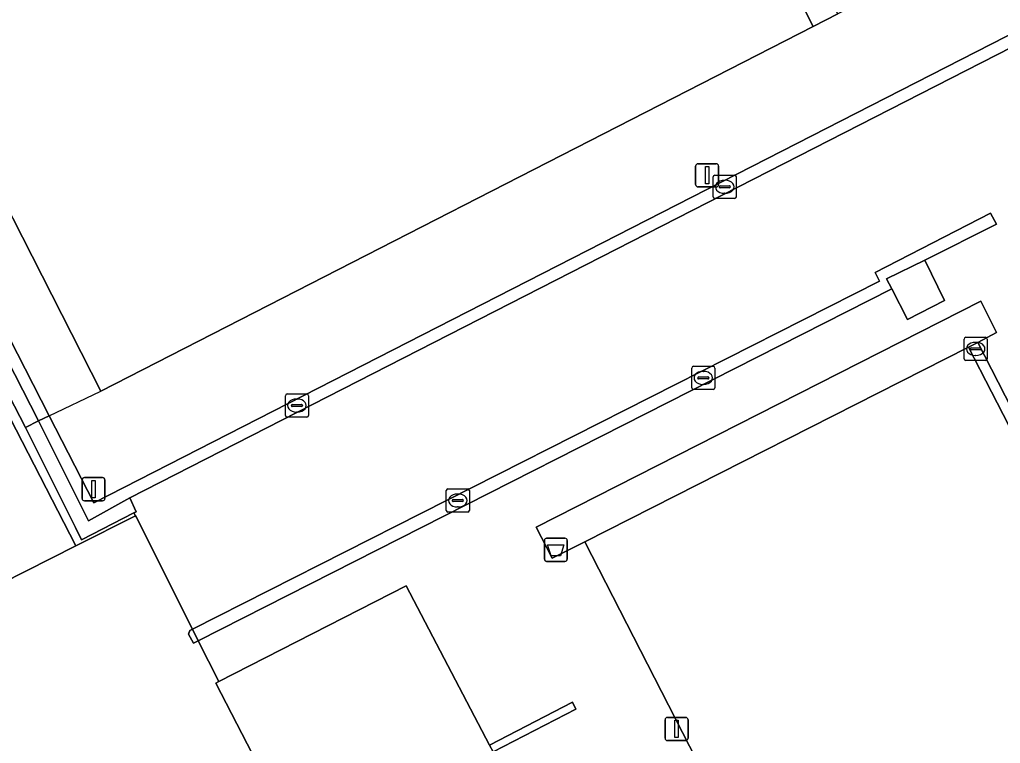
# Model space of a CAD drawing. Extents: x 158835 to 160077, y 386387 to 387778.
# Drawn here: x 159393.25 to 159435.55, y 387366.1 to 387397.32 of the extents above; entities that cross this region are included whole.
import ezdxf

# ---------------------------------------------------------------- set-up
doc = ezdxf.new("R2010")
doc.units = 0
for name, color, linetype in [('IMGEO_Afvalbak', 7, 'Continuous'), ('IMGEO_Berm_groen', 7, 'Continuous'), ('IMGEO_Groenvoorziening', 7, 'Continuous'), ('IMGEO_Haag', 7, 'Continuous'), ('IMGEO_Hek', 7, 'Continuous'), ('IMGEO_Kolk', 7, 'Continuous'), ('IMGEO_Lage_trafo', 7, 'Continuous'), ('IMGEO_Lichtmast', 7, 'Continuous'), ('IMGEO_Muur', 7, 'Continuous'), ('IMGEO_Pand', 7, 'Continuous'), ('IMGEO_Rijbaan_lokaal_open', 7, 'Continuous'), ('IMGEO_Terreindeel_open', 7, 'Continuous'), ('IMGEO_Voetpad_open', 7, 'Continuous')]:
    doc.layers.add(name, color=color, linetype=linetype)

msp = doc.modelspace()

# ---------------------------------------------------------------- linework, layer by layer
at = {"layer": 'IMGEO_Afvalbak'}
for p, q in [((159415.879, 387374.055), (159415.879, 387374.855)), ((159415.879, 387374.855), (159415.879, 387374.055)), ((159415.979, 387374.955), (159416.769, 387374.955)), ((159416.769, 387374.955), (159415.979, 387374.955)), ((159416.869, 387374.855), (159416.869, 387374.055)), ((159416.869, 387374.055), (159416.869, 387374.855)), ((159416.769, 387373.955), (159415.979, 387373.955)), ((159415.979, 387373.955), (159416.769, 387373.955))]:
    msp.add_line(p, q, dxfattribs=at)
msp.add_lwpolyline([(159416.022, 387374.669), (159416.726, 387374.669), (159416.577, 387374.199), (159416.171, 387374.199), (159416.022, 387374.669)], dxfattribs=at)
for centre, start, end in [((159415.979, 387374.855), 90, 180), ((159415.979, 387374.855), 90, 180), ((159416.769, 387374.855), 0, 90), ((159416.769, 387374.855), 360, 90), ((159415.979, 387374.055), 180, 270), ((159415.979, 387374.055), 180, 270), ((159416.769, 387374.055), 270, 0), ((159416.769, 387374.055), 270, 0)]:
    msp.add_arc(centre, 0.1, start, end, dxfattribs=at)
at = {"layer": 'IMGEO_Berm_groen'}
msp.add_lwpolyline([(159329.737, 387479.621), (159360.931, 387418.842), (159385.799, 387369.924), (159385.949, 387369.64), (159385.972, 387369.596), (159391.483, 387372.373), (159391.429, 387372.468), (159392.47, 387372.996), (159395.673, 387374.62), (159340.944, 387481.015), (159340.205, 387482.451), (159427.607, 387527.602), (159430.221, 387528.939), (159464.435, 387546.438), (159461.771, 387551.782), (159386.53, 387513.074), (159369.52, 387504.347), (159361.28, 387500), (159349.955, 387494.013), (159336.154, 387484.934), (159338.654, 387486.251), (159364.753, 387500), (159367.223, 387501.301), (159460.249, 387548.308)], dxfattribs=at)
at = {"layer": 'IMGEO_Groenvoorziening'}
for points in [[(159430.221, 387528.939), (159427.607, 387527.602), (159340.205, 387482.451), (159340.944, 387481.015), (159395.673, 387374.62), (159398.243, 387375.923), (159398.178, 387376.051), (159395.923, 387374.884), (159395.654, 387375.421), (159393.496, 387379.729), (159341.337, 387480.909), (159340.7, 387482.286), (159371.792, 387498.281), (159394.835, 387509.951), (159428.108, 387527.137), (159427.976, 387527.408), (159429.314, 387528.092), (159446.763, 387493.302), (159447.542, 387493.687), (159445.802, 387497.431), (159441.37, 387506.416), (159436.88, 387515.519), (159434.254, 387520.843), (159431.978, 387525.431)], [(159342.28, 387481.383), (159341.337, 387480.909), (159393.496, 387379.729), (159394.059, 387380.009)], [(159434.168, 387383.192), (159434.17, 387383.193), (159434.583, 387383.399), (159435.385, 387383.826), (159434.703, 387385.182), (159415.522, 387375.423), (159416.221, 387374.09), (159417.627, 387374.79)], [(159395.654, 387375.421), (159395.923, 387374.884), (159398.178, 387376.051), (159398.281, 387376.098), (159398.002, 387376.694), (159396.214, 387375.706), (159394.059, 387380.009), (159393.496, 387379.729)]]:
    msp.add_lwpolyline(points, close=True, dxfattribs=at)
at = {"layer": 'IMGEO_Haag'}
for points in [[(159431.978, 387525.431), (159430.221, 387528.939), (159427.607, 387527.602), (159340.205, 387482.451), (159340.944, 387481.015), (159395.673, 387374.62), (159398.243, 387375.923), (159398.178, 387376.051), (159395.923, 387374.884), (159395.654, 387375.421), (159393.496, 387379.729), (159341.337, 387480.909), (159340.7, 387482.286), (159371.792, 387498.281), (159394.835, 387509.951), (159428.108, 387527.137), (159427.976, 387527.408), (159429.314, 387528.092), (159446.763, 387493.302), (159447.542, 387493.687), (159445.802, 387497.431), (159441.37, 387506.416), (159436.88, 387515.519), (159434.254, 387520.843)], [(159434.168, 387383.192), (159434.17, 387383.193), (159434.583, 387383.399), (159435.385, 387383.826), (159434.703, 387385.182), (159415.522, 387375.423), (159416.221, 387374.09), (159417.627, 387374.79)]]:
    msp.add_lwpolyline(points, close=True, dxfattribs=at)
at = {"layer": 'IMGEO_Hek'}
for points in [[(159341.337, 387480.909), (159393.496, 387379.729)], [(159427.474, 387397.029), (159428.542, 387397.576)], [(159396.747, 387381.301), (159388.71, 387397.065)], [(159396.747, 387381.301), (159427.474, 387397.029)], [(159417.627, 387374.79), (159434.168, 387383.192)], [(159434.168, 387383.192), (159442.132, 387367.655)], [(159394.525, 387380.233), (159396.747, 387381.301)], [(159394.059, 387380.009), (159394.525, 387380.233)], [(159393.496, 387379.729), (159394.059, 387380.009)], [(159393.496, 387379.729), (159395.654, 387375.421)], [(159395.654, 387375.421), (159395.923, 387374.884), (159398.178, 387376.051)], [(159398.178, 387376.051), (159398.243, 387375.923), (159398.267, 387375.874)], [(159398.267, 387375.874), (159400.704, 387371.028)], [(159425.452, 387359.525), (159417.627, 387374.79)], [(159400.704, 387371.028), (159400.955, 387370.529)], [(159400.955, 387370.529), (159401.841, 387368.769)]]:
    msp.add_lwpolyline(points, dxfattribs=at)
at = {"layer": 'IMGEO_Kolk'}
for p, q in [((159423.159, 387389.683), (159423.159, 387390.535)), ((159423.234, 387390.609), (159424.086, 387390.609)), ((159423.647, 387390.389), (159423.672, 387390.389)), ((159424.16, 387390.535), (159424.16, 387389.683)), ((159423.418, 387390.103), (159423.418, 387390.115)), ((159423.856, 387390.066), (159423.458, 387390.066)), ((159423.461, 387390.152), (159423.859, 387390.152)), ((159423.902, 387390.115), (159423.902, 387390.103)), ((159424.086, 387389.609), (159423.234, 387389.609)), ((159423.67, 387389.829), (159423.645, 387389.829)), ((159433.983, 387382.693), (159433.983, 387383.545)), ((159434.058, 387383.619), (159434.91, 387383.619)), ((159434.984, 387383.545), (159434.984, 387382.693)), ((159434.242, 387383.113), (159434.242, 387383.125)), ((159434.285, 387383.162), (159434.683, 387383.162)), ((159434.471, 387383.399), (159434.496, 387383.399)), ((159434.726, 387383.125), (159434.726, 387383.113)), ((159434.68, 387383.076), (159434.282, 387383.076)), ((159434.494, 387382.839), (159434.469, 387382.839)), ((159422.235, 387381.441), (159422.235, 387382.293)), ((159422.31, 387382.367), (159423.162, 387382.367)), ((159423.236, 387382.293), (159423.236, 387381.441)), ((159434.91, 387382.619), (159434.058, 387382.619)), ((159422.494, 387381.861), (159422.494, 387381.873)), ((159422.537, 387381.91), (159422.935, 387381.91)), ((159422.723, 387382.147), (159422.748, 387382.147)), ((159422.978, 387381.873), (159422.978, 387381.861)), ((159422.932, 387381.824), (159422.534, 387381.824)), ((159422.746, 387381.587), (159422.721, 387381.587)), ((159404.708, 387380.249), (159404.708, 387381.101)), ((159404.783, 387381.175), (159405.635, 387381.175)), ((159405.709, 387381.101), (159405.709, 387380.249)), ((159423.162, 387381.367), (159422.31, 387381.367)), ((159404.967, 387380.669), (159404.967, 387380.681)), ((159405.405, 387380.632), (159405.007, 387380.632)), ((159405.01, 387380.718), (159405.408, 387380.718)), ((159405.196, 387380.955), (159405.221, 387380.955)), ((159405.451, 387380.681), (159405.451, 387380.669)), ((159405.635, 387380.175), (159404.783, 387380.175)), ((159405.219, 387380.395), (159405.194, 387380.395)), ((159411.646, 387376.154), (159411.646, 387377.006)), ((159411.721, 387377.08), (159412.573, 387377.08)), ((159412.134, 387376.86), (159412.159, 387376.86)), ((159412.647, 387377.006), (159412.647, 387376.154)), ((159411.905, 387376.574), (159411.905, 387376.586)), ((159412.343, 387376.537), (159411.945, 387376.537)), ((159411.948, 387376.623), (159412.346, 387376.623)), ((159412.389, 387376.586), (159412.389, 387376.574)), ((159412.573, 387376.08), (159411.721, 387376.08)), ((159412.157, 387376.3), (159412.132, 387376.3))]:
    msp.add_line(p, q, dxfattribs=at)
for points in [[(159423.159, 387389.683), (159423.159, 387390.535)], [(159423.234, 387390.609), (159424.086, 387390.609)], [(159424.16, 387390.535), (159424.16, 387389.683)], [(159424.086, 387389.609), (159423.234, 387389.609)], [(159433.983, 387382.693), (159433.983, 387383.545)], [(159434.058, 387383.619), (159434.91, 387383.619)], [(159434.984, 387383.545), (159434.984, 387382.693)], [(159422.235, 387381.441), (159422.235, 387382.293)], [(159422.31, 387382.367), (159423.162, 387382.367)], [(159423.236, 387382.293), (159423.236, 387381.441)], [(159434.91, 387382.619), (159434.058, 387382.619)], [(159404.708, 387380.249), (159404.708, 387381.101)], [(159404.783, 387381.175), (159405.635, 387381.175)], [(159405.709, 387381.101), (159405.709, 387380.249)], [(159423.162, 387381.367), (159422.31, 387381.367)], [(159405.635, 387380.175), (159404.783, 387380.175)], [(159411.646, 387376.154), (159411.646, 387377.006)], [(159411.721, 387377.08), (159412.573, 387377.08)], [(159412.647, 387377.006), (159412.647, 387376.154)], [(159412.573, 387376.08), (159411.721, 387376.08)]]:
    msp.add_lwpolyline(points, dxfattribs=at)
for centre, radius, start, end in [((159423.236, 387390.533), 0.0765, 91.552, 178.448), ((159423.236, 387390.533), 0.0765, 91.552, 178.448), ((159424.084, 387390.533), 0.0765, 1.552, 88.448), ((159424.084, 387390.533), 0.0765, 1.552, 88.448), ((159423.458, 387390.112), 0.0403, 85.8775, 175.7526), ((159423.455, 387390.102), 0.0366, 178.938, 274.7102), ((159423.859, 387390.109), 0.043, 264.8664, 352.4533), ((159423.863, 387390.114), 0.0386, 1.7309, 96.639), ((159423.236, 387389.685), 0.0765, 181.552, 268.448), ((159423.236, 387389.685), 0.0765, 181.552, 268.448), ((159424.084, 387389.685), 0.0765, 271.552, 358.448), ((159424.084, 387389.685), 0.0765, 271.552, 358.448), ((159434.06, 387383.543), 0.0765, 91.552, 178.448), ((159434.06, 387383.543), 0.0765, 91.552, 178.448), ((159434.908, 387383.543), 0.0765, 1.552, 88.448), ((159434.908, 387383.543), 0.0765, 1.552, 88.448), ((159434.282, 387383.122), 0.0403, 85.8775, 175.7526), ((159434.279, 387383.112), 0.0366, 178.938, 274.7102), ((159434.683, 387383.119), 0.043, 264.8664, 352.4533), ((159434.687, 387383.124), 0.0386, 1.7309, 96.639), ((159434.06, 387382.695), 0.0765, 181.552, 268.448), ((159434.06, 387382.695), 0.0765, 181.552, 268.448), ((159434.908, 387382.695), 0.0765, 271.552, 358.448), ((159434.908, 387382.695), 0.0765, 271.552, 358.448), ((159422.312, 387382.291), 0.0765, 91.552, 178.448), ((159422.312, 387382.291), 0.0765, 91.552, 178.448), ((159423.16, 387382.291), 0.0765, 1.552, 88.448), ((159423.16, 387382.291), 0.0765, 1.552, 88.448), ((159422.534, 387381.87), 0.0403, 85.8775, 175.7526), ((159422.531, 387381.86), 0.0366, 178.938, 274.7102), ((159422.935, 387381.867), 0.043, 264.8664, 352.4533), ((159422.939, 387381.872), 0.0386, 1.7309, 96.639), ((159422.312, 387381.443), 0.0765, 181.552, 268.448), ((159422.312, 387381.443), 0.0765, 181.552, 268.448), ((159423.16, 387381.443), 0.0765, 271.552, 358.448), ((159423.16, 387381.443), 0.0765, 271.552, 358.448), ((159404.785, 387381.099), 0.0765, 91.552, 178.448), ((159404.785, 387381.099), 0.0765, 91.552, 178.448), ((159405.633, 387381.099), 0.0765, 1.552, 88.448), ((159405.633, 387381.099), 0.0765, 1.552, 88.448), ((159405.007, 387380.678), 0.0403, 85.8775, 175.7526), ((159405.004, 387380.668), 0.0366, 178.938, 274.7102), ((159405.408, 387380.675), 0.043, 264.8664, 352.4533), ((159405.412, 387380.68), 0.0386, 1.7309, 96.639), ((159404.785, 387380.251), 0.0765, 181.552, 268.448), ((159404.785, 387380.251), 0.0765, 181.552, 268.448), ((159405.633, 387380.251), 0.0765, 271.552, 358.448), ((159405.633, 387380.251), 0.0765, 271.552, 358.448), ((159411.723, 387377.004), 0.0765, 91.552, 178.448), ((159411.723, 387377.004), 0.0765, 91.552, 178.448), ((159412.571, 387377.004), 0.0765, 1.552, 88.448), ((159412.571, 387377.004), 0.0765, 1.552, 88.448), ((159411.945, 387376.583), 0.0403, 85.8775, 175.7526), ((159411.942, 387376.573), 0.0366, 178.938, 274.7102), ((159412.346, 387376.58), 0.043, 264.8664, 352.4533), ((159412.35, 387376.585), 0.0386, 1.7309, 96.639), ((159411.723, 387376.156), 0.0765, 181.552, 268.448), ((159411.723, 387376.156), 0.0765, 181.552, 268.448), ((159412.571, 387376.156), 0.0765, 271.552, 358.448), ((159412.571, 387376.156), 0.0765, 271.552, 358.448)]:
    msp.add_arc(centre, radius, start, end, dxfattribs=at)
for centre, major_axis, ratio, start_param, end_param in [((159423.646, 387390.109), (-0.387, 0.002), 0.722429, 4.712389, 7.853982), ((159423.671, 387390.109), (-0.39, 0.002), 0.717154, 1.570796, 4.712389), ((159434.47, 387383.119), (-0.387, 0.002), 0.722429, 4.712389, 7.853982), ((159434.495, 387383.119), (-0.39, 0.002), 0.717154, 1.570796, 4.712389), ((159422.722, 387381.867), (-0.387, 0.002), 0.722429, 4.712389, 7.853982), ((159422.747, 387381.867), (-0.39, 0.002), 0.717154, 1.570796, 4.712389), ((159405.195, 387380.675), (-0.387, 0.002), 0.722429, 4.712389, 7.853982), ((159405.22, 387380.675), (-0.39, 0.002), 0.717154, 1.570796, 4.712389), ((159412.133, 387376.58), (-0.387, 0.002), 0.722429, 4.712389, 7.853982), ((159412.158, 387376.58), (-0.39, 0.002), 0.717154, 1.570796, 4.712389)]:
    msp.add_ellipse(centre, major_axis=major_axis, ratio=ratio, start_param=start_param, end_param=end_param, dxfattribs=at)
at = {"layer": 'IMGEO_Lage_trafo'}
msp.add_lwpolyline([(159430.642, 387386.144), (159430.862, 387385.713), (159431.538, 387384.39), (159433.145, 387385.212), (159432.293, 387386.94)], close=True, dxfattribs=at)
at = {"layer": 'IMGEO_Lichtmast'}
for p, q in [((159422.406, 387390.206), (159422.406, 387391.006)), ((159422.406, 387391.006), (159422.406, 387390.206)), ((159422.506, 387391.106), (159423.296, 387391.106)), ((159423.296, 387391.106), (159422.506, 387391.106)), ((159423.396, 387391.006), (159423.396, 387390.206)), ((159423.396, 387390.206), (159423.396, 387391.006)), ((159423.296, 387390.106), (159422.506, 387390.106)), ((159422.506, 387390.106), (159423.296, 387390.106)), ((159395.939, 387376.665), (159395.939, 387377.465)), ((159395.939, 387377.465), (159395.939, 387376.665)), ((159396.039, 387377.565), (159396.829, 387377.565)), ((159396.829, 387377.565), (159396.039, 387377.565)), ((159396.929, 387377.465), (159396.929, 387376.665)), ((159396.929, 387376.665), (159396.929, 387377.465)), ((159396.829, 387376.565), (159396.039, 387376.565)), ((159396.039, 387376.565), (159396.829, 387376.565)), ((159421.086, 387366.326), (159421.086, 387367.126)), ((159421.086, 387367.126), (159421.086, 387366.326)), ((159421.186, 387367.226), (159421.976, 387367.226)), ((159421.976, 387367.226), (159421.186, 387367.226)), ((159422.076, 387367.126), (159422.076, 387366.326)), ((159422.076, 387366.326), (159422.076, 387367.126)), ((159421.976, 387366.226), (159421.186, 387366.226)), ((159421.186, 387366.226), (159421.976, 387366.226))]:
    msp.add_line(p, q, dxfattribs=at)
for points in [[(159422.826, 387390.981), (159422.976, 387390.981), (159422.976, 387390.231), (159422.826, 387390.231), (159422.826, 387390.981)], [(159396.359, 387377.44), (159396.509, 387377.44), (159396.509, 387376.69), (159396.359, 387376.69), (159396.359, 387377.44)], [(159421.506, 387367.101), (159421.656, 387367.101), (159421.656, 387366.351), (159421.506, 387366.351), (159421.506, 387367.101)]]:
    msp.add_lwpolyline(points, dxfattribs=at)
for centre, start, end in [((159422.506, 387391.006), 90, 180), ((159422.506, 387391.006), 90, 180), ((159423.296, 387391.006), 0, 90), ((159423.296, 387391.006), 360, 90), ((159422.506, 387390.206), 180, 270), ((159422.506, 387390.206), 180, 270), ((159423.296, 387390.206), 270, 0), ((159423.296, 387390.206), 270, 0), ((159396.039, 387377.465), 90, 180), ((159396.039, 387377.465), 90, 180), ((159396.829, 387377.465), 0, 90), ((159396.829, 387377.465), 360, 90), ((159396.039, 387376.665), 180, 270), ((159396.039, 387376.665), 180, 270), ((159396.829, 387376.665), 270, 0), ((159396.829, 387376.665), 270, 0), ((159421.186, 387367.126), 90, 180), ((159421.186, 387367.126), 90, 180), ((159421.976, 387367.126), 0, 90), ((159421.976, 387367.126), 360, 90), ((159421.186, 387366.326), 180, 270), ((159421.186, 387366.326), 180, 270), ((159421.976, 387366.326), 270, 0), ((159421.976, 387366.326), 270, 0)]:
    msp.add_arc(centre, 0.1, start, end, dxfattribs=at)
at = {"layer": 'IMGEO_Muur'}
msp.add_lwpolyline([(159413.669, 387365.738), (159417.244, 387367.584), (159417.087, 387367.877), (159413.521, 387366.021)], close=True, dxfattribs=at)
at = {"layer": 'IMGEO_Pand'}
msp.add_lwpolyline([(159412.475, 387362.49), (159412.344, 387362.745), (159411.382, 387362.246), (159410.437, 387364.06), (159413.669, 387365.738), (159413.521, 387366.021), (159409.926, 387372.901), (159401.841, 387368.769), (159401.709, 387368.702), (159405.322, 387361.71), (159402.106, 387360.048), (159401.422, 387361.372), (159401.318, 387361.319), (159399.05, 387360.147), (159398.046, 387359.628), (159409.793, 387336.893), (159413.102, 387338.631), (159418.439, 387341.373), (159422.323, 387343.369), (159420.486, 387346.944), (159417.555, 387352.632)], close=True, dxfattribs=at)
at = {"layer": 'IMGEO_Rijbaan_lokaal_open'}
for points in [[(159484.583, 387420.943), (159398.002, 387376.694), (159398.281, 387376.098), (159398.178, 387376.051), (159398.243, 387375.923), (159398.267, 387375.874), (159400.704, 387371.028), (159430.331, 387386.045), (159430.154, 387386.418), (159435.13, 387388.976), (159435.378, 387388.501), (159432.293, 387386.94), (159433.145, 387385.212), (159431.538, 387384.39), (159430.862, 387385.713), (159400.955, 387370.529), (159401.841, 387368.769), (159409.926, 387372.901), (159413.521, 387366.021), (159417.087, 387367.877), (159417.244, 387367.584), (159413.669, 387365.738)], [(159425.452, 387359.525), (159417.627, 387374.79), (159416.221, 387374.09), (159415.522, 387375.423), (159434.703, 387385.182), (159435.385, 387383.826), (159434.583, 387383.399), (159452.218, 387348.975)], [(159401.709, 387368.702), (159401.841, 387368.769), (159400.955, 387370.529), (159400.747, 387370.423), (159400.533, 387370.815), (159400.585, 387370.967), (159400.704, 387371.028), (159398.267, 387375.874), (159398.243, 387375.923), (159395.673, 387374.62), (159392.47, 387372.996), (159391.429, 387372.468), (159391.483, 387372.373), (159385.972, 387369.596), (159389.328, 387363.259), (159390.825, 387360.319), (159391.358, 387360.59), (159392.706, 387364.04), (159396.036, 387365.733), (159396.761, 387364.389)], [(159398.596, 387360.989), (159399.05, 387360.147), (159401.318, 387361.319), (159401.422, 387361.372), (159402.106, 387360.048), (159405.322, 387361.71), (159401.709, 387368.702)]]:
    msp.add_lwpolyline(points, dxfattribs=at)
at = {"layer": 'IMGEO_Terreindeel_open'}
for points in [[(159410.691, 387429.846), (159379.988, 387414.148), (159387.979, 387398.473), (159388.71, 387397.065), (159396.747, 387381.301), (159427.474, 387397.029)], [(159434.17, 387383.193), (159434.168, 387383.192), (159417.627, 387374.79), (159425.452, 387359.525), (159426.481, 387357.531), (159434.473, 387341.962), (159450.929, 387350.385), (159451.037, 387350.441)]]:
    msp.add_lwpolyline(points, close=True, dxfattribs=at)
at = {"layer": 'IMGEO_Voetpad_open'}
for points in [[(159394.059, 387380.009), (159394.525, 387380.233), (159342.738, 387481.613), (159342.28, 387481.383)], [(159427.474, 387397.029), (159428.542, 387397.576), (159411.786, 387430.407), (159410.691, 387429.846)], [(159484.583, 387420.943), (159484.307, 387421.485), (159468.683, 387413.412), (159396.443, 387376.481), (159394.525, 387380.233), (159394.059, 387380.009), (159396.214, 387375.706), (159398.002, 387376.694)], [(159430.154, 387386.418), (159430.331, 387386.045), (159400.704, 387371.028), (159400.955, 387370.529), (159430.862, 387385.713), (159430.642, 387386.144), (159432.293, 387386.94), (159435.378, 387388.501), (159435.13, 387388.976)], [(159434.583, 387383.399), (159434.17, 387383.193), (159451.037, 387350.441), (159450.929, 387350.385), (159451.769, 387348.744), (159452.218, 387348.975)], [(159400.585, 387370.967), (159400.533, 387370.815), (159400.747, 387370.423), (159400.955, 387370.529), (159400.704, 387371.028)]]:
    msp.add_lwpolyline(points, close=True, dxfattribs=at)
msp.add_lwpolyline([(159342.738, 387481.613), (159394.525, 387380.233), (159396.443, 387376.481), (159468.683, 387413.412), (159484.307, 387421.485), (159483.083, 387423.869), (159481.756, 387423.165), (159481.067, 387424.512), (159480.625, 387424.286), (159465.205, 387416.331), (159463.35, 387415.385), (159447.842, 387407.459), (159445.046, 387406.028), (159428.542, 387397.576), (159427.474, 387397.029), (159396.747, 387381.301), (159388.71, 387397.065)], dxfattribs=at)

doc.saveas('drawing.dxf')
